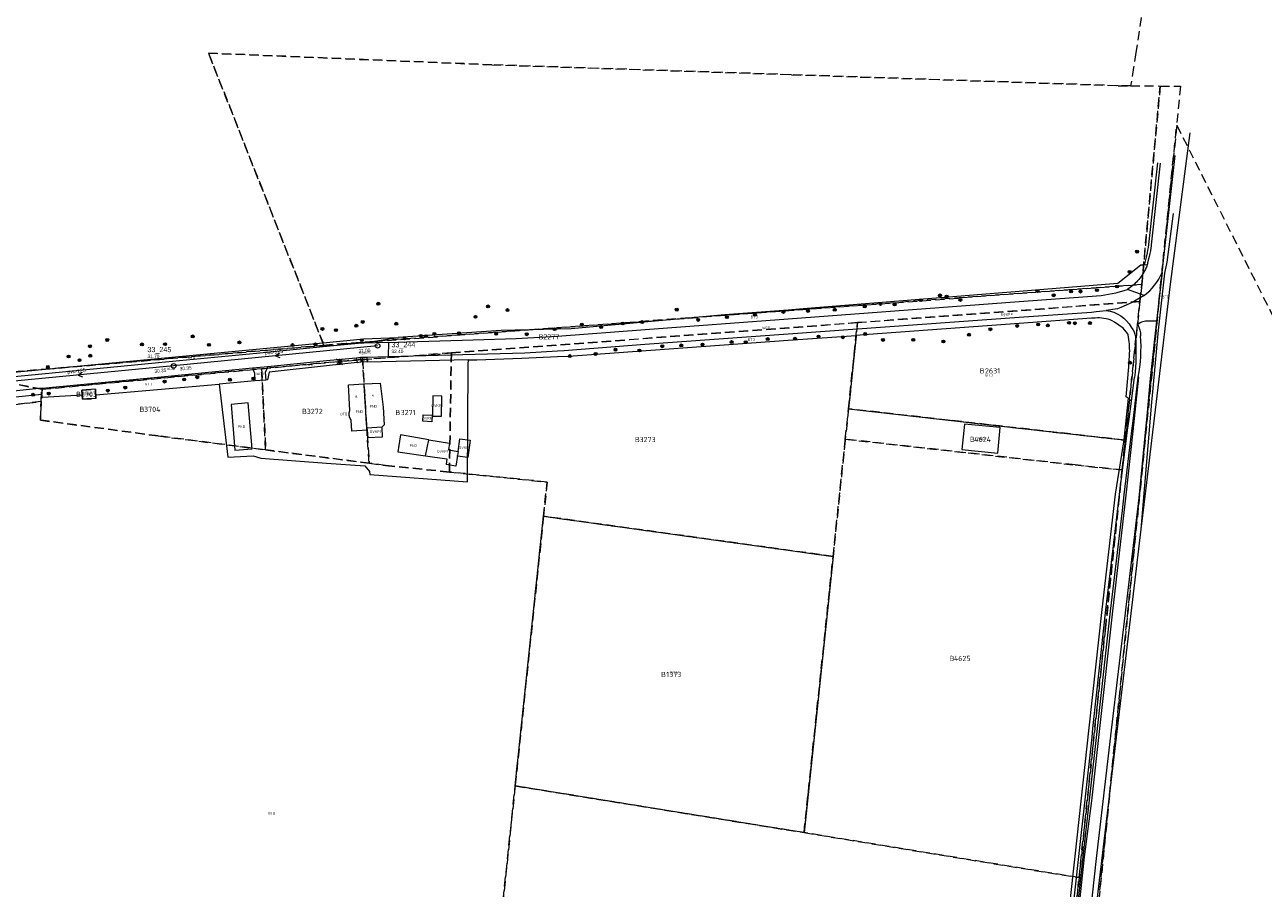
# Model space of a CAD drawing. Header units: metres. Extents: x 207644 to 210135, y 370459 to 373417.
# Tile 279 of 279: x 209165 to 209594, y 372680 to 372979. Entities that reach past the tile are written whole.
import ezdxf
from ezdxf.enums import TextEntityAlignment as Align

# ---------------------------------------------------------------- set-up
doc = ezdxf.new("R2010")
doc.units = ezdxf.units.M
doc.linetypes.add('HIDDEN2', pattern=[4.7625, 3.175, -1.5875])
for name, color, linetype in [('BTD', 7, 'Continuous'), ('CON_BxH125x125mm', 7, 'Continuous'), ('DMM_BxH125x125mm', 7, 'Continuous'), ('GB', 1, 'Continuous'), ('GB07', 1, 'Continuous'), ('GB11', 1, 'Continuous'), ('INV_BxH125x125mm', 7, 'Continuous'), ('KAD_Niet_vastgesteld_Perceel', 30, 'Continuous'), ('KAD_perceelnummer', 212, 'Continuous'), ('KAD_sectie', 212, 'Continuous'), ('KAD_Vastgesteld_Perceel', 212, 'Continuous'), ('NAR', 7, 'Continuous'), ('NLV_inspectieput', 7, 'Continuous'), ('NNR_inspectieput', 7, 'Continuous'), ('NOD_inspectieput', 7, 'Continuous'), ('ORL', 7, 'Continuous'), ('OTD', 7, 'Continuous'), ('OVKP1', 7, 'Continuous'), ('PIJL', 7, 'Continuous'), ('PND', 7, 'Continuous'), ('WGD', 7, 'Continuous')]:
    doc.layers.add(name, color=color, linetype=linetype)
for name, color, linetype, lineweight in [('GMV', 7, 'Continuous', 25), ('GP1', 7, 'Continuous', 30), ('Q21_lantaarnpaal', 1, 'Continuous', 0), ('Q26_boom', 72, 'Continuous', 0)]:
    doc.layers.add(name, color=color, linetype=linetype, lineweight=lineweight)
doc.styles.add('ISO', font='isocpeur.ttf', dxfattribs={"height": 1})
doc.styles.add('ISOCP', font='ISOCP.shx', dxfattribs={"height": 1.8})

# ---------------------------------------------------------------- blocks, each defined once
blk = doc.blocks.new('ACMAP_ANN_TEMPLATE_Vastgesteld_Perceelnummer')
at = {"layer": 'KAD_perceelnummer', "style": 'ISOCP'}
blk.add_attdef('Perceelnummer', text='', height=1.8, dxfattribs=at).set_placement((0, 0), align=Align.MIDDLE)
at = {"layer": 'KAD_sectie', "style": 'ISOCP'}
blk.add_attdef('sectie', text='', height=1.8, dxfattribs=at).set_placement((-2.7, 0), align=Align.MIDDLE_RIGHT)
blk = doc.blocks.new('Q21')
for p, q in [((-1, 1), (0, 0)), ((-1, 0), (0, 0)), ((-1, -1), (0, 0)), ((0, 1), (0, 0)), ((0, 0), (1, 1)), ((0, 0), (1, 0)), ((0, 0), (0, -1)), ((0, 0), (1, -1))]:
    blk.add_line(p, q)
blk = doc.blocks.new('Q26')
blk.add_hatch(color=256).paths.add_polyline_path([(-0.45, -0.01, 1), (0.55, -0.01, 1)])
blk.add_circle((0.05, -0.01), 0.5)

msp = doc.modelspace()

# ---------------------------------------------------------------- linework, layer by layer
at = {"layer": 'CON_BxH125x125mm', "color": 253, "linetype": 'Continuous', "lineweight": 13}
for points in [[(209287.59, 372867.84), (209216.88, 372860.88)], [(209216.88, 372860.88), (209150.73, 372854.6)]]:
    msp.add_lwpolyline(points, dxfattribs=at)
at = {"layer": 'GB', "color": 253, "linetype": 'Continuous', "lineweight": 13}
for points in [[(209189.78, 372852.788), (209185.09, 372852.501)], [(209185.09, 372852.501), (209185.2, 372850.705)], [(209189.898, 372850.866), (209189.78, 372852.788)], [(209185.284, 372849.337), (209185.2, 372850.705)], [(209189.974, 372849.624), (209185.284, 372849.337)], [(209189.898, 372850.866), (209189.974, 372849.624)], [(209242.767, 372848.045), (209236.825, 372847.534)], [(209295.558, 372837.02), (209294.53, 372831.066)]]:
    msp.add_lwpolyline(points, dxfattribs=at)
at = {"layer": 'GB07', "color": 253, "linetype": 'Continuous', "lineweight": 13}
msp.add_lwpolyline([(209283.857, 372839.351), (209282.954, 372854.636)], dxfattribs=at)
at = {"layer": 'GB11', "color": 253, "linetype": 'Continuous', "lineweight": 13}
for points in [[(209283.915, 372838.639), (209278.614, 372838.262), (209278.434, 372842.147), (209277.953, 372842.902), (209277.751, 372843.673), (209277.733, 372844.644), (209278.008, 372845.477), (209277.475, 372854.312), (209282.954, 372854.636)], [(209282.954, 372854.636), (209288.52, 372854.965), (209289.469, 372846.655), (209289.841, 372840.503), (209289.071, 372839.669)], [(209244.061, 372832.194), (209242.767, 372848.045)], [(209236.825, 372847.534), (209238.117, 372831.709)], [(209289.071, 372839.669), (209283.857, 372839.351)], [(209490.908, 372840.662), (209490.082, 372831.878)], [(209503.303, 372839.496), (209490.908, 372840.662)], [(209502.477, 372830.712), (209503.303, 372839.496)], [(209283.857, 372839.351), (209283.915, 372838.639)], [(209305.333, 372835.332), (209295.558, 372837.02)], [(209304.232, 372829.715), (209305.333, 372835.332)], [(209238.117, 372831.709), (209244.061, 372832.194)], [(209294.53, 372831.066), (209304.232, 372829.715)], [(209490.082, 372831.878), (209502.477, 372830.712)]]:
    msp.add_lwpolyline(points, dxfattribs=at)
at = {"layer": 'GMV', "color": 253, "linetype": 'Continuous', "lineweight": 13}
for points in [[(209562.355, 372889.204), (209569.198, 372941.687)], [(209557.813, 372931.28), (209554.716, 372902.907)], [(209558.8, 372931.108), (209555.708, 372902.779)], [(209559.433, 372893.214), (209564.016, 372933.75)], [(209561.173, 372896.847), (209563.419, 372913.67)], [(209554.216, 372900.014), (209553.999, 372899.054)], [(209554.404, 372900.976), (209554.216, 372900.014)], [(209554.572, 372901.944), (209554.404, 372900.976)], [(209554.716, 372902.907), (209554.572, 372901.944)], [(209555.195, 372899.808), (209554.973, 372898.828)], [(209555.388, 372900.795), (209555.195, 372899.808)], [(209555.559, 372901.785), (209555.388, 372900.795)], [(209555.643, 372902.344), (209555.559, 372901.785)], [(209555.708, 372902.779), (209555.643, 372902.344)], [(209552.056, 372895.797), (209544.121, 372889.408)], [(209553.265, 372895.829), (209552.056, 372895.797)], [(209553.999, 372899.054), (209553.265, 372895.829)], [(209554.243, 372895.855), (209553.265, 372895.829)], [(209554.973, 372898.828), (209554.434, 372896.56)], [(209560.422, 372893.061), (209561.173, 372896.847)], [(209559.433, 372893.214), (209557.551, 372876.373)], [(209558.191, 372873.306), (209560.422, 372893.061)], [(209509.907, 372886.656), (209435.03, 372880.632)], [(209544.121, 372889.408), (209509.907, 372886.656)], [(209543.911, 372886.356), (209547.489, 372887.378)], [(209553.169, 372885.323), (209547.489, 372887.378)], [(209553.83, 372817.661), (209562.355, 372889.204)], [(209429.907, 372877.21), (209509.907, 372883.152)], [(209509.907, 372883.152), (209538.282, 372885.26)], [(209538.282, 372885.26), (209543.4, 372886.21)], [(209543.4, 372886.21), (209543.911, 372886.356)], [(209549.123, 372882.851), (209545.141, 372881.107)], [(209553.169, 372885.323), (209549.123, 372882.851)], [(209407.857, 372878.618), (209354.601, 372873.765)], [(209429.907, 372880.252), (209407.857, 372878.618)], [(209435.03, 372880.632), (209429.907, 372880.252)], [(209509.907, 372877.725), (209534.959, 372879.511)], [(209534.959, 372879.511), (209536.63, 372879.715)], [(209536.63, 372879.715), (209540.035, 372880.131)], [(209544.025, 372880.618), (209540.035, 372880.131)], [(209545.141, 372881.107), (209544.025, 372880.618)], [(209354.601, 372873.765), (209349.907, 372873.644)], [(209380.293, 372873.525), (209429.907, 372877.21)], [(209429.907, 372872.02), (209509.907, 372877.725)], [(209509.907, 372875.569), (209457.67, 372871.779)], [(209535.015, 372877.39), (209509.907, 372875.569)], [(209536.271, 372877.475), (209535.015, 372877.39)], [(209542.933, 372875.997), (209542.169, 372876.519)], [(209545.986, 372873.912), (209542.933, 372875.997)], [(209546.94, 372872.724), (209545.986, 372873.912)], [(209557.551, 372876.373), (209554.719, 372876.338)], [(209557.551, 372876.373), (209555.332, 372856.557)], [(209269.907, 372869.009), (209282.634, 372870.215)], [(209282.081, 372868.783), (209294.699, 372870.756)], [(209282.634, 372870.215), (209294.699, 372870.756)], [(209330.429, 372873.142), (209294.699, 372870.756)], [(209297.628, 372869.233), (209320.722, 372869.954)], [(209320.722, 372869.954), (209335.575, 372870.368)], [(209349.907, 372873.644), (209330.429, 372873.142)], [(209335.575, 372870.368), (209349.907, 372871.139)], [(209349.907, 372871.139), (209380.293, 372873.525)], [(209353.69, 372864.285), (209429.907, 372869.778)], [(209380.149, 372868.472), (209429.907, 372872.02)], [(209429.907, 372869.778), (209453.406, 372871.472)], [(209453.406, 372871.472), (209450.759, 372846.037)], [(209457.67, 372871.779), (209453.406, 372871.472)], [(209547.553, 372871.959), (209546.94, 372872.724)], [(209547.629, 372871.615), (209547.553, 372871.959)], [(209547.777, 372870.836), (209547.629, 372871.615)], [(209556.238, 372851.946), (209558.191, 372873.306)], [(209151.671, 372857.801), (209269.907, 372869.009)], [(209245.655, 372865.223), (209211.704, 372862.007)], [(209269.907, 372867.593), (209245.655, 372865.223)], [(209282.081, 372868.783), (209269.907, 372867.593)], [(209291.475, 372869.033), (209282.081, 372868.783)], [(209291.296, 372864.127), (209291.475, 372869.033)], [(209291.296, 372864.127), (209338.607, 372865.465)], [(209291.475, 372869.033), (209297.628, 372869.233)], [(209338.607, 372865.465), (209349.907, 372866.143)], [(209349.907, 372866.143), (209352.239, 372866.283)], [(209352.239, 372866.283), (209380.149, 372868.472)], [(209211.704, 372862.007), (209158.155, 372856.79)], [(209249.578, 372860.685), (209269.907, 372862.718)], [(209269.907, 372860.946), (209249.942, 372858.72)], [(209269.907, 372862.718), (209280.173, 372863.744)], [(209280.481, 372862.125), (209269.907, 372860.946)], [(209280.173, 372863.744), (209281.674, 372863.888)], [(209280.173, 372863.744), (209280.481, 372862.125)], [(209280.481, 372862.125), (209281.792, 372862.271)], [(209281.674, 372863.888), (209282.378, 372863.914)], [(209281.674, 372863.888), (209281.792, 372862.271)], [(209282.445, 372862.344), (209281.792, 372862.271)], [(209282.378, 372863.914), (209282.384, 372863.914)], [(209282.384, 372863.914), (209282.415, 372863.915)], [(209282.384, 372863.914), (209282.445, 372862.344)], [(209282.415, 372863.915), (209283.854, 372863.976)], [(209283.991, 372862.223), (209282.445, 372862.344)], [(209283.854, 372863.976), (209291.296, 372864.127)], [(209283.854, 372863.976), (209283.991, 372862.223)], [(209319.019, 372862.955), (209283.991, 372862.223)], [(209318.744, 372820.746), (209319.01, 372861.51)], [(209319.01, 372861.51), (209319.019, 372862.955)], [(209319.019, 372862.955), (209321.978, 372863.017)], [(209321.978, 372863.017), (209337.558, 372863.518)], [(209337.558, 372863.518), (209349.907, 372864.105)], [(209349.907, 372864.105), (209353.69, 372864.285)], [(209547.946, 372860.543), (209548.173, 372864.568)], [(209173.712, 372853.404), (209216.143, 372857.431)], [(209216.143, 372857.431), (209244.174, 372860.246)], [(209244.174, 372860.246), (209249.578, 372860.685)], [(209244.174, 372860.246), (209244.945, 372858.364)], [(209244.945, 372858.364), (209245.062, 372855.706)], [(209249.578, 372860.685), (209248.629, 372858.616)], [(209248.629, 372858.616), (209248.799, 372855.996)], [(209249.942, 372858.72), (209249.46, 372856.012)], [(209546.983, 372850.228), (209547.946, 372860.543)], [(209548.82, 372848.645), (209549.909, 372856.913)], [(209549.47, 372838.324), (209551.348, 372857.012)], [(209549.514, 372842.769), (209551.199, 372857.03)], [(209551.348, 372857.012), (209551.199, 372857.03)], [(209555.332, 372856.557), (209554.104, 372843.519)], [(209171.363, 372853.163), (209149.19, 372850.887)], [(209171.363, 372853.163), (209171.241, 372851.14)], [(209171.363, 372853.163), (209173.712, 372853.404)], [(209189.898, 372850.866), (209232.713, 372854.623)], [(209245.062, 372855.706), (209232.713, 372854.623)], [(209232.713, 372854.623), (209235.702, 372829.318)], [(209248.799, 372855.996), (209245.062, 372855.706)], [(209249.46, 372856.012), (209248.799, 372855.996)], [(209149.474, 372848.906), (209171.241, 372851.14)], [(209171.505, 372849.922), (209171.241, 372851.14)], [(209185.2, 372850.705), (209171.505, 372849.922)], [(209547.63, 372849.671), (209546.18, 372835.247)], [(209547.63, 372849.671), (209546.983, 372850.228)], [(209547.63, 372849.671), (209548.82, 372848.645)], [(209548.004, 372842.443), (209548.82, 372848.645)], [(209552.16, 372804.302), (209555.908, 372848.336)], [(209555.908, 372848.336), (209556.238, 372851.946)], [(209450.759, 372846.037), (209509.907, 372839.349)], [(209547.502, 372838.632), (209548.004, 372842.443)], [(209548.992, 372838.355), (209549.514, 372842.769)], [(209554.104, 372843.519), (209553.571, 372837.867)], [(209509.907, 372839.349), (209546.18, 372835.247)], [(209546.18, 372835.247), (209543.228, 372816.512)], [(209544.635, 372816.339), (209547.502, 372838.632)], [(209546.299, 372816.225), (209548.992, 372838.355)], [(209546.936, 372816.136), (209549.47, 372838.324)], [(209553.571, 372837.867), (209551.389, 372815.14)], [(209235.702, 372829.318), (209244.507, 372829.77)], [(209244.507, 372829.77), (209247.068, 372828.944)], [(209247.068, 372828.944), (209269.907, 372827.225)], [(209269.907, 372827.225), (209283.095, 372826.232)], [(209283.095, 372826.232), (209284.785, 372824.354)], [(209284.785, 372824.354), (209284.838, 372823.307)], [(209284.838, 372823.307), (209318.744, 372820.746)], [(209543.228, 372816.512), (209538.559, 372776.509)], [(209542.421, 372775.939), (209546.936, 372816.136)], [(209542.456, 372797.671), (209544.635, 372816.339)], [(209545.666, 372810.802), (209546.299, 372816.225)], [(209551.389, 372815.14), (209546.683, 372775.381)], [(209552.16, 372804.302), (209553.83, 372817.661)], [(209541.599, 372775.967), (209545.666, 372810.802)], [(209335.254, 372715.383), (209345.084, 372808.804)], [(209345.084, 372808.804), (209347.672, 372808.445)], [(209347.672, 372808.445), (209349.907, 372808.135)], [(209349.907, 372808.135), (209429.907, 372797.037)], [(209535.636, 372665.083), (209552.16, 372804.302)], [(209429.907, 372797.037), (209445.417, 372794.886)], [(209539.968, 372776.35), (209542.456, 372797.671)], [(209445.417, 372794.886), (209435.35, 372699.21)], [(209538.559, 372776.509), (209534.083, 372735.484)], [(209536.741, 372746.78), (209539.968, 372776.35)], [(209537.032, 372735.327), (209541.599, 372775.967)], [(209537.842, 372735.288), (209542.421, 372775.939)], [(209546.683, 372775.381), (209541.785, 372734.646)], [(209535.492, 372735.329), (209536.741, 372746.78)], [(209534.083, 372735.484), (209529.171, 372691.095)], [(209530.58, 372690.94), (209535.154, 372732.279)], [(209532.099, 372690.858), (209537.032, 372735.327)], [(209535.06, 372710.228), (209537.842, 372735.288)], [(209535.154, 372732.279), (209535.492, 372735.329)], [(209541.785, 372734.646), (209536.585, 372690.239)], [(209337.839, 372714.965), (209335.254, 372715.383)], [(209349.907, 372713.015), (209337.839, 372714.965)], [(209429.907, 372700.089), (209349.907, 372713.015)], [(209532.552, 372690.802), (209535.06, 372710.228)], [(209435.35, 372699.21), (209429.907, 372700.089)], [(209529.171, 372691.095), (209525.612, 372658.561)], [(209527.022, 372658.411), (209530.58, 372690.94)], [(209528.547, 372658.059), (209532.099, 372690.858)], [(209529.027, 372657.876), (209532.552, 372690.802)], [(209536.585, 372690.239), (209532.99, 372657.4)]]:
    msp.add_lwpolyline(points, dxfattribs=at)
for points in [[(209554.243, 372895.855, -0.0355738), (209553.666, 372894.36)], [(209554.434, 372896.56, -0.0156099), (209554.243, 372895.855)], [(209552.451, 372892.248, -0.0321066), (209550.944, 372890.333)], [(209553.666, 372894.36, -0.0423038), (209552.451, 372892.248)], [(209553.169, 372885.323, 0.1399449), (209559.433, 372893.214)], [(209549.314, 372888.741, -0.0320492), (209547.489, 372887.378)], [(209550.944, 372890.333, -0.0341429), (209549.314, 372888.741)], [(209540.035, 372880.131, -0.2336422), (209548.776, 372874.299)], [(209542.169, 372876.519, 0.1254677), (209536.271, 372877.475)], [(209548.776, 372874.299, -0.1423987), (209550.203, 372870.992)], [(209554.719, 372876.338, 0.2098294), (209550.984, 372875.204)], [(209550.984, 372875.204, -0.1140266), (209552.002, 372871.273)], [(209548.173, 372864.568, 0.0552024), (209547.777, 372870.836)], [(209550.203, 372870.992, -0.0437533), (209549.909, 372856.913)], [(209551.199, 372857.03, 0.0619923), (209552.002, 372871.273)]]:
    msp.add_lwpolyline(points, format="xyb", dxfattribs=at)
at = {"layer": 'GP1', "color": 253, "linetype": 'Continuous', "lineweight": 13}
for points in [[(209306.69, 372850.493), (209306.546, 372843.508), (209309.713, 372843.442), (209309.858, 372850.427), (209306.69, 372850.493)], [(209303.405, 372843.996), (209306.5, 372843.79), (209306.351, 372841.561), (209303.257, 372841.767), (209303.405, 372843.996)], [(209289.071, 372839.669), (209289.155, 372836.205), (209284.137, 372835.92)], [(209283.915, 372838.639), (209284.137, 372835.92)], [(209305.333, 372835.332), (209312.543, 372834.087), (209312.145, 372831.78), (209315.479, 372831.205)], [(209319.632, 372835.116), (209318.814, 372829.15), (209315.264, 372829.637), (209315.299, 372829.894)], [(209315.479, 372831.205), (209316.082, 372835.602), (209319.632, 372835.116)], [(209315.479, 372831.205), (209315.524, 372831.197), (209315.299, 372829.894)], [(209304.232, 372829.715), (209311.611, 372828.688), (209311.332, 372826.687)], [(209315.299, 372829.894), (209314.646, 372826.115), (209311.332, 372826.687)]]:
    msp.add_lwpolyline(points, dxfattribs=at)
at = {"layer": 'KAD_Niet_vastgesteld_Perceel', "color": 253, "linetype": 'HIDDEN2', "lineweight": 13}
msp.add_lwpolyline([(209158.769, 373290.946), (209222.431, 373233.774), (209297.413, 373324.502), (209295.119, 373312.978), (209386.711, 373277.899), (209388.498, 373287.112), (209408.624, 373285.14), (209586.415, 373202.801), (209550.336, 372969.446), (209549.522, 372964.234), (209548.538, 372957.939), (209544.262, 372957.973), (209431.046, 372961.778), (209327.143, 372965.21), (209228.98, 372969.245), (209268.997, 372868.016), (209153.463, 372858.119)], dxfattribs=at)
at = {"layer": 'KAD_Vastgesteld_Perceel', "color": 253, "linetype": 'HIDDEN2', "lineweight": 13}
for points in [[(209548.538, 372957.939), (209558.782, 372957.856), (209552.419, 372889.14), (209276.631, 372868.67), (209268.997, 372868.016), (209228.98, 372969.245), (209327.143, 372965.21), (209431.046, 372961.778), (209544.262, 372957.973), (209548.538, 372957.939)], [(209475.008, 372053.889), (209475.814, 372061.89), (209489.429, 372214.325), (209509.06, 372405.347), (209529.801, 372598.596), (209564.502, 372944.297), (209685.158, 372704.935), (209776.682, 372524.431), (209885.853, 372310.716), (209887.23, 372308.015), (209871.171, 372297.696), (209866.074, 372286.606), (209864.899, 372271.92), (209884.559, 372269.011), (209886.34, 372274.536), (209901.311, 372280.404), (209972.448, 372140.908), (209929.142, 372117.268), (209877.464, 372090.536), (209806.854, 372054.122), (209473.745, 372041.352), (209475.008, 372053.889)], [(209268.997, 372868.016), (209276.631, 372868.67), (209552.419, 372889.14), (209551.741, 372883.178), (209453.864, 372875.876), (209313.128, 372865.377), (209282.372, 372863.082), (209276.979, 372862.68), (209247.387, 372859.913), (209171.202, 372852.788), (209144.848, 372857.962), (209153.463, 372858.119), (209268.997, 372868.016)], [(209546.67, 372835.169), (209450.759, 372846.037), (209453.864, 372875.876), (209551.741, 372883.178), (209550.163, 372868.239), (209546.67, 372835.169)], [(209449.658, 372835.497), (209449.606, 372835), (209445.417, 372794.886), (209345.084, 372808.804), (209346.315, 372820.654), (209312.468, 372824.122), (209313.128, 372865.377), (209453.864, 372875.876), (209450.759, 372846.037), (209449.658, 372835.497)], [(209282.372, 372863.082), (209313.128, 372865.377), (209312.468, 372824.122), (209290.361, 372826.404), (209284.672, 372827.191), (209283.643, 372842.112), (209282.372, 372863.082)], [(209282.372, 372863.082), (209283.643, 372842.112), (209284.672, 372827.191), (209248.774, 372831.795), (209247.387, 372859.913), (209276.979, 372862.68), (209282.372, 372863.082)], [(209171.008, 372848.585), (209171.202, 372852.788), (209247.387, 372859.913), (209248.774, 372831.795), (209211.477, 372836.642), (209170.708, 372842.104), (209171.008, 372848.585)], [(209185.284, 372849.337), (209189.974, 372849.624), (209189.78, 372852.788), (209185.09, 372852.501), (209185.284, 372849.337)], [(209185.284, 372849.337), (209185.09, 372852.501), (209189.78, 372852.788), (209189.974, 372849.624), (209185.284, 372849.337)], [(209546.67, 372835.169), (209545.579, 372824.839), (209529.276, 372826.581), (209449.658, 372835.497), (209450.759, 372846.037), (209546.67, 372835.169)], [(209435.35, 372699.21), (209445.417, 372794.886), (209449.606, 372835), (209449.658, 372835.497), (209529.276, 372826.581), (209545.579, 372824.839), (209539.804, 372770.163), (209530.662, 372683.617), (209435.35, 372699.21)], [(209345.084, 372808.804), (209445.417, 372794.886), (209435.35, 372699.21), (209335.254, 372715.383), (209345.084, 372808.804)], [(209328.636, 372655.193), (209330.588, 372671.215), (209335.254, 372715.383), (209435.35, 372699.21), (209530.662, 372683.617), (209527.683, 372655.41), (209524.33, 372623.67), (209328.636, 372655.193)]]:
    msp.add_lwpolyline(points, close=True, dxfattribs=at)
for points in [[(209486.196, 372262.638), (209505.258, 372443.1), (209508.143, 372470.417), (209509.561, 372483.838), (209513.74, 372523.411), (209518.029, 372564.016), (209524.33, 372623.67), (209527.683, 372655.41), (209530.662, 372683.617), (209539.804, 372770.163), (209545.579, 372824.839), (209546.67, 372835.169), (209550.163, 372868.239), (209551.741, 372883.178), (209552.419, 372889.14), (209558.782, 372957.856), (209565.823, 372957.8), (209564.502, 372944.297), (209564.502, 372944.297), (209529.801, 372598.596), (209509.06, 372405.347), (209489.429, 372214.325)], [(209144.848, 372857.962), (209171.202, 372852.788), (209171.008, 372848.585), (209161.334, 372847.458)], [(209161.334, 372847.458), (209171.008, 372848.585), (209170.708, 372842.104), (209211.477, 372836.642), (209248.774, 372831.795), (209284.672, 372827.191), (209290.361, 372826.404), (209312.468, 372824.122), (209346.315, 372820.654), (209345.084, 372808.804), (209335.254, 372715.383), (209330.588, 372671.215)]]:
    msp.add_lwpolyline(points, dxfattribs=at)
at = {"layer": 'NOD_inspectieput', "color": 253, "lineweight": 13}
for centre in [(209287.59, 372867.84), (209216.88, 372860.88)]:
    msp.add_circle(centre, 0.8, dxfattribs=at)
at = {"layer": 'PIJL', "color": 253, "lineweight": 13}
for points in [[(209253.6, 372865.22), (209252.23, 372864.36), (209253.74, 372863.78)], [(209185.17, 372858.59), (209183.8, 372857.74), (209185.31, 372857.16)]]:
    msp.add_lwpolyline(points, dxfattribs=at)

# ---------------------------------------------------------------- block references
at = {"layer": 'KAD_Vastgesteld_Perceel', "color": 253, "linetype": 'HIDDEN2', "lineweight": 13}
ref = msp.add_blockref('ACMAP_ANN_TEMPLATE_Vastgesteld_Perceelnummer', (209347.779, 372870.964), dxfattribs=at)
ref.add_attrib('Perceelnummer', '2277', dxfattribs={"layer": 'KAD_perceelnummer', "lineweight": 13, "height": 1.8, "style": 'ISOCP'}).set_placement((209347.779, 372870.964), align=Align.MIDDLE)
ref.add_attrib('sectie', 'B', dxfattribs={"layer": 'KAD_sectie', "lineweight": 13, "height": 1.8, "style": 'ISOCP'}).set_placement((209345.079, 372870.964), align=Align.MIDDLE_RIGHT)
ref = msp.add_blockref('ACMAP_ANN_TEMPLATE_Vastgesteld_Perceelnummer', (209500.666, 372859.174), dxfattribs=at)
ref.add_attrib('Perceelnummer', '2631', dxfattribs={"layer": 'KAD_perceelnummer', "lineweight": 13, "height": 1.8, "style": 'ISOCP'}).set_placement((209500.666, 372859.174), align=Align.MIDDLE)
ref.add_attrib('sectie', 'B', dxfattribs={"layer": 'KAD_sectie', "lineweight": 13, "height": 1.8, "style": 'ISOCP'}).set_placement((209497.966, 372859.174), align=Align.MIDDLE_RIGHT)
ref = msp.add_blockref('ACMAP_ANN_TEMPLATE_Vastgesteld_Perceelnummer', (209187.532, 372851.063), dxfattribs=at)
ref.add_attrib('Perceelnummer', '3703', dxfattribs={"layer": 'KAD_perceelnummer', "lineweight": 13, "height": 1.8, "style": 'ISOCP'}).set_placement((209187.532, 372851.063), align=Align.MIDDLE)
ref.add_attrib('sectie', 'B', dxfattribs={"layer": 'KAD_sectie', "lineweight": 13, "height": 1.8, "style": 'ISOCP'}).set_placement((209184.832, 372851.063), align=Align.MIDDLE_RIGHT)
ref = msp.add_blockref('ACMAP_ANN_TEMPLATE_Vastgesteld_Perceelnummer', (209209.481, 372845.854), dxfattribs=at)
ref.add_attrib('Perceelnummer', '3704', dxfattribs={"layer": 'KAD_perceelnummer', "lineweight": 13, "height": 1.8, "style": 'ISOCP'}).set_placement((209209.481, 372845.854), align=Align.MIDDLE)
ref.add_attrib('sectie', 'B', dxfattribs={"layer": 'KAD_sectie', "lineweight": 13, "height": 1.8, "style": 'ISOCP'}).set_placement((209206.781, 372845.854), align=Align.MIDDLE_RIGHT)
ref = msp.add_blockref('ACMAP_ANN_TEMPLATE_Vastgesteld_Perceelnummer', (209265.788, 372845.137), dxfattribs=at)
ref.add_attrib('Perceelnummer', '3272', dxfattribs={"layer": 'KAD_perceelnummer', "lineweight": 13, "height": 1.8, "style": 'ISOCP'}).set_placement((209265.788, 372845.137), align=Align.MIDDLE)
ref.add_attrib('sectie', 'B', dxfattribs={"layer": 'KAD_sectie', "lineweight": 13, "height": 1.8, "style": 'ISOCP'}).set_placement((209263.088, 372845.137), align=Align.MIDDLE_RIGHT)
ref = msp.add_blockref('ACMAP_ANN_TEMPLATE_Vastgesteld_Perceelnummer', (209298.141, 372844.75), dxfattribs=at)
ref.add_attrib('Perceelnummer', '3271', dxfattribs={"layer": 'KAD_perceelnummer', "lineweight": 13, "height": 1.8, "style": 'ISOCP'}).set_placement((209298.141, 372844.75), align=Align.MIDDLE)
ref.add_attrib('sectie', 'B', dxfattribs={"layer": 'KAD_sectie', "lineweight": 13, "height": 1.8, "style": 'ISOCP'}).set_placement((209295.441, 372844.75), align=Align.MIDDLE_RIGHT)
ref = msp.add_blockref('ACMAP_ANN_TEMPLATE_Vastgesteld_Perceelnummer', (209381.147, 372835.381), dxfattribs=at)
ref.add_attrib('Perceelnummer', '3273', dxfattribs={"layer": 'KAD_perceelnummer', "lineweight": 13, "height": 1.8, "style": 'ISOCP'}).set_placement((209381.147, 372835.381), align=Align.MIDDLE)
ref.add_attrib('sectie', 'B', dxfattribs={"layer": 'KAD_sectie', "lineweight": 13, "height": 1.8, "style": 'ISOCP'}).set_placement((209378.447, 372835.381), align=Align.MIDDLE_RIGHT)
ref = msp.add_blockref('ACMAP_ANN_TEMPLATE_Vastgesteld_Perceelnummer', (209497.24, 372835.438), dxfattribs=at)
ref.add_attrib('Perceelnummer', '4624', dxfattribs={"layer": 'KAD_perceelnummer', "lineweight": 13, "height": 1.8, "style": 'ISOCP'}).set_placement((209497.24, 372835.438), align=Align.MIDDLE)
ref.add_attrib('sectie', 'B', dxfattribs={"layer": 'KAD_sectie', "lineweight": 13, "height": 1.8, "style": 'ISOCP'}).set_placement((209494.54, 372835.438), align=Align.MIDDLE_RIGHT)
ref = msp.add_blockref('ACMAP_ANN_TEMPLATE_Vastgesteld_Perceelnummer', (209490.192, 372759.557), dxfattribs=at)
ref.add_attrib('Perceelnummer', '4625', dxfattribs={"layer": 'KAD_perceelnummer', "lineweight": 13, "height": 1.8, "style": 'ISOCP'}).set_placement((209490.192, 372759.557), align=Align.MIDDLE)
ref.add_attrib('sectie', 'B', dxfattribs={"layer": 'KAD_sectie', "lineweight": 13, "height": 1.8, "style": 'ISOCP'}).set_placement((209487.492, 372759.557), align=Align.MIDDLE_RIGHT)
ref = msp.add_blockref('ACMAP_ANN_TEMPLATE_Vastgesteld_Perceelnummer', (209390.217, 372754.007), dxfattribs=at)
ref.add_attrib('Perceelnummer', '1373', dxfattribs={"layer": 'KAD_perceelnummer', "lineweight": 13, "height": 1.8, "style": 'ISOCP'}).set_placement((209390.217, 372754.007), align=Align.MIDDLE)
ref.add_attrib('sectie', 'B', dxfattribs={"layer": 'KAD_sectie', "lineweight": 13, "height": 1.8, "style": 'ISOCP'}).set_placement((209387.517, 372754.007), align=Align.MIDDLE_RIGHT)
at = {"layer": 'Q21_lantaarnpaal', "color": 253}
msp.add_blockref('Q21', (209274.359, 372862.308), dxfattribs=at)
at = {"layer": 'Q26_boom', "color": 253}
for p in [(209550.726, 372900.481), (209548.139, 372893.447), (209516.168, 372886.809), (209527.831, 372886.729), (209531.128, 372886.658), (209536.822, 372887.143), (209543.77, 372888.392), (209287.774, 372882.44), (209461.784, 372882.365), (209466.682, 372882.16), (209475.75, 372883.659), (209482.417, 372885.336), (209484.708, 372884.893), (209489.493, 372883.764), (209521.819, 372885.366), (209321.439, 372877.894), (209325.816, 372881.529), (209332.532, 372880.256), (209391.177, 372880.392), (209408.579, 372877.796), (209418.288, 372878.608), (209428.143, 372879.597), (209436.657, 372879.932), (209445.942, 372880.36), (209456.353, 372881.492), (209268.409, 372873.716), (209273.096, 372873.268), (209280.153, 372874.815), (209282.383, 372876.131), (209294.009, 372875.501), (209348.852, 372873.641), (209358.288, 372875.203), (209365.017, 372874.37), (209372.474, 372875.583), (209379.156, 372876.076), (209398.627, 372876.84), (209499.894, 372873.58), (209509.154, 372874.755), (209516.457, 372875.23), (209519.792, 372874.95), (209527.13, 372875.807), (209529.152, 372875.68), (209534.367, 372875.754), (209193.83, 372869.877), (209223.456, 372871.119), (209239.63, 372869.057), (209282.072, 372869.821), (209296.838, 372870.412), (209302.455, 372871.302), (209304.183, 372871.217), (209307.224, 372871.975), (209315.717, 372872.234), (209328.633, 372872.007), (209339.214, 372871.875), (209410.194, 372869.157), (209415.103, 372869.137), (209422.722, 372870.204), (209432.207, 372870.326), (209440.316, 372871.077), (209448.747, 372870.82), (209456.519, 372871.951), (209462.637, 372869.893), (209473.163, 372869.919), (209483.598, 372869.37), (209492.449, 372871.702), (209187.852, 372867.696), (209205.843, 372868.35), (209213.852, 372868.431), (209229.065, 372868.188), (209258.024, 372868.135), (209265.954, 372868.344), (209363.085, 372865.028), (209369.984, 372866.524), (209378.257, 372866.253), (209386.19, 372867.7), (209392.763, 372867.992), (209400.112, 372868.316), (209173.258, 372860.517), (209180.43, 372864.142), (209184.24, 372862.881), (209187.946, 372864.414), (209354.14, 372864.322), (209548.27, 372861.989), (209220.512, 372856.18), (209225.044, 372856.968), (209236.34, 372856.129), (209244.471, 372856.545), (209194.02, 372852.359), (209200.085, 372853.399), (209213.726, 372855.459), (209168.121, 372850.924), (209173.568, 372851.321)]:
    msp.add_blockref('Q26', p, dxfattribs=at)

# ---------------------------------------------------------------- texts
at = {"layer": 'BTD', "color": 253, "linetype": 'Continuous', "lineweight": 13, "style": 'ISO'}
for p in [(209560.679, 372884.748), (209418.162, 372877.86), (209417.116, 372869.982), (209223.185, 372863.838), (209264.555, 372861.266), (209282.06, 372863.102), (209499.482, 372857.671), (209208.152, 372854.571), (209390.336, 372754.505), (209250.92, 372705.928)]:
    msp.add_text('BTD', height=0.9, dxfattribs=at).set_placement(p, align=Align.MIDDLE_CENTER)
at = {"layer": 'DMM_BxH125x125mm', "color": 253, "lineweight": 13}
for rotation, p in [(5.62, (209248.53, 372864.81)), (5.42, (209180.11, 372858.18))]:
    msp.add_text('pvc-125', height=1.3, rotation=rotation, dxfattribs=at).set_placement(p)
at = {"layer": 'INV_BxH125x125mm', "color": 253, "lineweight": 13}
for s, rotation, p in [('31.00', 5.62, (209281, 372865.38)), ('30.35', 5.62, (209219.05, 372859.28)), ('30.35', 5.42, (209210.28, 372858.45))]:
    msp.add_text(s, height=1.2, rotation=rotation, dxfattribs=at).set_placement(p)
at = {"layer": 'NAR', "color": 253, "linetype": 'Continuous', "lineweight": 13, "style": 'ISO'}
for s, rotation, p in [('8', 3.8, (209280.231, 372850.207)), ('9', 3.3, (209285.889, 372850.527))]:
    msp.add_text(s, height=0.9, rotation=rotation, dxfattribs=at).set_placement(p, align=Align.MIDDLE_CENTER)
at = {"layer": 'NLV_inspectieput', "color": 253, "lineweight": 13}
for s, p in [('32.40', (209292.37, 372865.32)), ('31.70', (209207.82, 372863.62))]:
    msp.add_text(s, height=1.2, dxfattribs=at).set_placement(p)
at = {"layer": 'NNR_inspectieput', "color": 253, "lineweight": 13}
for s, p in [('33_245', (209207.82, 372865.66)), ('33_244', (209292.37, 372867.36))]:
    msp.add_text(s, height=1.8, dxfattribs=at).set_placement(p)
at = {"layer": 'ORL', "color": 253, "linetype": 'Continuous', "lineweight": 13, "style": 'ISO'}
for rotation, p in [(4.1, (209505.678, 372878.876)), (1.8, (209283.27, 372865.668))]:
    msp.add_text('Egypte', height=0.9, rotation=rotation, dxfattribs=at).set_placement(p, align=Align.MIDDLE_CENTER)
at = {"layer": 'OTD', "color": 253, "linetype": 'Continuous', "lineweight": 13, "style": 'ISO'}
msp.add_text('OTD', height=0.9, dxfattribs=at).set_placement((209275.866, 372844.193), align=Align.MIDDLE_CENTER)
at = {"layer": 'OVKP1', "color": 253, "linetype": 'Continuous', "lineweight": 13, "style": 'ISO'}
for p in [(209308.184, 372847.113), (209305.014, 372842.732), (209286.818, 372838.116), (209310.118, 372831.253), (209317.676, 372832.571)]:
    msp.add_text('OVKP1', height=0.9, dxfattribs=at).set_placement(p, align=Align.MIDDLE_CENTER)
at = {"layer": 'PND', "color": 253, "linetype": 'Continuous', "lineweight": 13, "style": 'ISO'}
for p in [(209187.532, 372851.063), (209281.237, 372845.058), (209286.086, 372846.894), (209240.443, 372839.872), (209496.693, 372835.687), (209299.932, 372833.29)]:
    msp.add_text('PND', height=0.9, dxfattribs=at).set_placement(p, align=Align.MIDDLE_CENTER)
at = {"layer": 'WGD', "color": 253, "linetype": 'Continuous', "lineweight": 13, "style": 'ISO'}
for p in [(209422.233, 372874.057), (209280.983, 372863.002), (209283.188, 372863.117), (209216.008, 372859.917), (209246.876, 372858.157)]:
    msp.add_text('WGD', height=0.9, dxfattribs=at).set_placement(p, align=Align.MIDDLE_CENTER)

doc.saveas('drawing.dxf')
